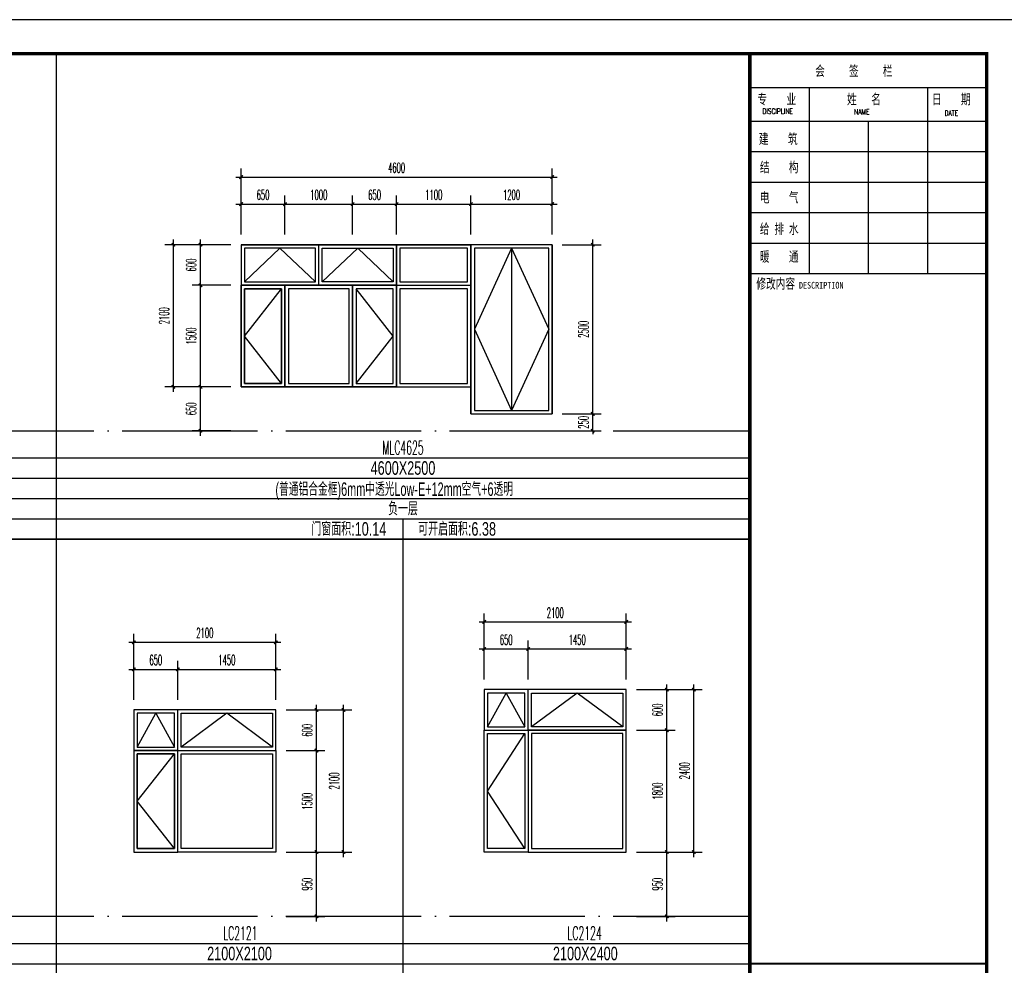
# Model space of a CAD drawing. Extents: x 1779708 to 7299578, y -1121471 to 88434.
# Tile 796 of 1056: x 6587177 to 6601736, y -1032664 to -1018690. Entities that reach past the tile are written whole.
import ezdxf
from ezdxf.enums import TextEntityAlignment as Align

# ---------------------------------------------------------------- set-up
doc = ezdxf.new("R2010")
doc.units = 0
doc.header["$LTSCALE"] = 1000
doc.header["$MEASUREMENT"] = 0
doc.linetypes.add('DOTE', pattern=[2.42, 2, -0.2, 0.02, -0.2])
doc.layers.get('0').update_dxf_attribs({"linetype": 'CONTINUOUS'})
doc.layers.get('Defpoints').update_dxf_attribs({"linetype": 'CONTINUOUS'})
for name, color, linetype in [('DOTE', 1, 'DOTE'), ('NONE', 7, 'CONTINUOUS'), ('PUB_DIM', 3, 'CONTINUOUS'), ('PUB_TAB', 7, 'CONTINUOUS'), ('PUB_TEXT', 7, 'CONTINUOUS'), ('PUB_TITLE', 4, 'CONTINUOUS'), ('WINDOW', 2, 'CONTINUOUS'), ('可见线', 6, 'CONTINUOUS'), ('立面填充图例灰瓦', 8, 'CONTINUOUS'), ('立面细线', 114, 'CONTINUOUS'), ('通-图框－文字', 4, 'CONTINUOUS')]:
    doc.layers.add(name, color=color, linetype=linetype)
doc.styles.add('-宋体', font='simhei.ttf', dxfattribs={"width": 0.7})
doc.styles.add('_TCH_DIM_T3', font='SIMPLEX.shx', dxfattribs={"width": 0.494118, "bigfont": 'GBCBIG.shx'})
doc.styles.add('dim_font', font='SIMPLEX.shx', dxfattribs={"width": 0.8})
doc.styles.add('仿宋', font='txt', dxfattribs={"width": 0.7})
doc.styles.add('华正字体', font='huazheng.shx', dxfattribs={"width": 0.7, "bigfont": 'hztxt.shx'})
doc.dimstyles.new('_TCH_ARCH&&50', dxfattribs={"dimtxt": 148.75, "dimasz": 50, "dimexe": 125, "dimexo": 150, "dimgap": 63.125, "dimtad": 1, "dimdec": 0, "dimzin": 0, "dimdsep": 46, "dimtxsty": '_TCH_DIM_T3', "dimblk": 'ARCHTICK', "dimcen": 0.09, "dimdle": 75, "dimclrt": 7, "dimazin": 2, "dimtfac": 1, "dimtdec": 0, "dimtix": 1, "dimtmove": 2, "dimatfit": 3, "dimfxl": 250, "dimtolj": 1, "dimtzin": 0, "dimarcsym": 0})

# ---------------------------------------------------------------- blocks, each defined once
blk = doc.blocks.new('A$C3D8761CE')
at = {"layer": 'PUB_TITLE'}
for p, q in [((76100, 57400), (83100, 57400)), ((77850, 57400), (77850, 51900)), ((81350, 57400), (81350, 51900)), ((76100, 56400), (83100, 56400)), ((79600, 56400), (79600, 51900)), ((76100, 55500), (83100, 55500)), ((76100, 54600), (83100, 54600)), ((76100, 53700), (83100, 53700)), ((76100, 52800), (83100, 52800)), ((76100, 51900), (83100, 51900)), ((76100, 31500), (83100, 31500))]:
    blk.add_line(p, q, dxfattribs=at)
blk.add_lwpolyline([(0, 0), (84100, 0), (84100, 59400), (0, 59400)], close=True, dxfattribs=at)
at = {"layer": 'PUB_TITLE', "const_width": 100}
blk.add_lwpolyline([(2500, 1000), (83100, 1000), (83100, 58400), (2500, 58400)], close=True, dxfattribs=at)
at = {"layer": 'PUB_TITLE'}
for points, const_width in [([(76100, 58400), (76100, 1000)], 100), ([(83100, 31500), (76100, 31500)], 60)]:
    blk.add_lwpolyline(points, dxfattribs=dict(at, const_width=const_width))
at = {"layer": '通-图框－文字'}
for s, height, style, width, p in [('会     签     栏', 300, '仿宋', 0.7, (78032, 57738)), ('专    业', 300, '仿宋', 0.7, (76326, 56902)), ('姓   名   ', 300, '仿宋', 0.7, (78975, 56902)), ('日    期', 300, '仿宋', 0.7, (81484, 56902)), ('建    筑', 300, '仿宋', 0.7, (76367, 55729)), ('结    构', 300, '仿宋', 0.7, (76396, 54891)), ('电    气', 300, '仿宋', 0.7, (76396, 53999)), ('给 排 水', 300, '仿宋', 0.7, (76396, 53070)), ('暖    通', 300, '仿宋', 0.7, (76396, 52250)), ('修改内容', 300, '仿宋', 0.7, (76292, 51452)), ('DESCRIPTION', 200, '-宋体', 0.8, (77552, 51452))]:
    blk.add_text(s, height=height, dxfattribs=dict(at, style=style, width=width)).set_placement(p)
at = {"layer": '通-图框－文字', "color": 4, "style": 'dim_font', "width": 0.65}
for s, p in [('DISCIPLINE', (76475, 56615)), ('NAME', (79185, 56599)), ('DATE', (81860, 56561))]:
    blk.add_text(s, height=160, dxfattribs=at).set_placement(p)
blk = doc.blocks.new('_ArchTick')
at = {"color": 0, "linetype": 'ByBlock', "const_width": 0.4}
blk.add_lwpolyline([(-0.5, -0.5), (0.5, 0.5)], dxfattribs=at)
blk = doc.blocks.new('*D3923')
at = {"layer": 'Defpoints', "color": 0, "transparency": 16777216}
for p in [(6595050, -1024515), (6595650, -1024515), (6595050, -1024765)]:
    blk.add_point(p, dxfattribs=at)
at = {"layer": 'PUB_DIM', "color": 0, "lineweight": -2, "transparency": 16777216}
for p, q in [((6595650, -1024515), (6595650, -1024465)), ((6595200, -1024515), (6595775, -1024515)), ((6595650, -1024765), (6595650, -1024515)), ((6595200, -1024765), (6595775, -1024765)), ((6595650, -1024765), (6595650, -1024815))]:
    blk.add_line(p, q, dxfattribs=at)
at = {"layer": 'PUB_DIM', "color": 0, "lineweight": -2, "transparency": 16777216, "xscale": 50, "yscale": 50, "zscale": 50}
for p, rotation in [((6595650, -1024515), 270), ((6595650, -1024765), 90)]:
    blk.add_blockref('_ArchTick', p, dxfattribs=dict(at, rotation=rotation))
at = {"layer": 'PUB_DIM', "color": 7, "transparency": 16777216, "insert": (6595513, -1024640), "char_height": 148.8, "attachment_point": 5, "rotation": 90, "style": '_TCH_DIM_T3'}
blk.add_mtext('\\A1;250', dxfattribs=at)
blk = doc.blocks.new('*D3924')
at = {"layer": 'Defpoints', "color": 0, "transparency": 16777216}
for p in [(6595050, -1022015), (6595650, -1022015), (6595050, -1024515)]:
    blk.add_point(p, dxfattribs=at)
at = {"layer": 'PUB_DIM', "color": 0, "lineweight": -2, "transparency": 16777216}
for p, q in [((6595650, -1024590), (6595650, -1021940)), ((6595200, -1022015), (6595775, -1022015)), ((6595200, -1024515), (6595775, -1024515))]:
    blk.add_line(p, q, dxfattribs=at)
at = {"layer": 'PUB_DIM', "color": 0, "lineweight": -2, "transparency": 16777216, "xscale": 50, "yscale": 50, "zscale": 50}
for p, rotation in [((6595650, -1022015), 90), ((6595650, -1024515), 270)]:
    blk.add_blockref('_ArchTick', p, dxfattribs=dict(at, rotation=rotation))
at = {"layer": 'PUB_DIM', "color": 7, "transparency": 16777216, "insert": (6595513, -1023265), "char_height": 148.8, "attachment_point": 5, "rotation": 90, "style": '_TCH_DIM_T3'}
blk.add_mtext('\\A1;2500', dxfattribs=at)
blk = doc.blocks.new('*D3925')
at = {"layer": 'Defpoints', "color": 0, "transparency": 16777216}
for p in [(6591100, -1021414), (6590450, -1022015), (6591100, -1022015)]:
    blk.add_point(p, dxfattribs=at)
at = {"layer": 'PUB_DIM', "color": 0, "lineweight": -2, "transparency": 16777216}
for p, q in [((6590450, -1021865), (6590450, -1021289)), ((6591100, -1021865), (6591100, -1021289)), ((6590375, -1021414), (6591175, -1021414))]:
    blk.add_line(p, q, dxfattribs=at)
at = {"layer": 'PUB_DIM', "color": 0, "lineweight": -2, "transparency": 16777216, "xscale": 50, "yscale": 50, "zscale": 50, "rotation": 180}
blk.add_blockref('_ArchTick', (6590450, -1021414), dxfattribs=at)
at = {"layer": 'PUB_DIM', "color": 0, "lineweight": -2, "transparency": 16777216, "xscale": 50, "yscale": 50, "zscale": 50}
blk.add_blockref('_ArchTick', (6591100, -1021414), dxfattribs=at)
at = {"layer": 'PUB_DIM', "color": 7, "transparency": 16777216, "insert": (6590775, -1021277), "char_height": 148.8, "attachment_point": 5, "style": '_TCH_DIM_T3'}
blk.add_mtext('\\A1;650', dxfattribs=at)
blk = doc.blocks.new('*D3926')
at = {"layer": 'Defpoints', "color": 0, "transparency": 16777216}
for p in [(6592100, -1021414), (6591100, -1022015), (6592100, -1022015)]:
    blk.add_point(p, dxfattribs=at)
at = {"layer": 'PUB_DIM', "color": 0, "lineweight": -2, "transparency": 16777216}
for p, q in [((6591100, -1021865), (6591100, -1021289)), ((6592100, -1021865), (6592100, -1021289)), ((6591025, -1021414), (6592175, -1021414))]:
    blk.add_line(p, q, dxfattribs=at)
at = {"layer": 'PUB_DIM', "color": 0, "lineweight": -2, "transparency": 16777216, "xscale": 50, "yscale": 50, "zscale": 50, "rotation": 180}
blk.add_blockref('_ArchTick', (6591100, -1021414), dxfattribs=at)
at = {"layer": 'PUB_DIM', "color": 0, "lineweight": -2, "transparency": 16777216, "xscale": 50, "yscale": 50, "zscale": 50}
blk.add_blockref('_ArchTick', (6592100, -1021414), dxfattribs=at)
at = {"layer": 'PUB_DIM', "color": 7, "transparency": 16777216, "insert": (6591600, -1021277), "char_height": 148.8, "attachment_point": 5, "style": '_TCH_DIM_T3'}
blk.add_mtext('\\A1;1000', dxfattribs=at)
blk = doc.blocks.new('*D3927')
at = {"layer": 'Defpoints', "color": 0, "transparency": 16777216}
for p in [(6592750, -1021414), (6592100, -1022015), (6592750, -1022015)]:
    blk.add_point(p, dxfattribs=at)
at = {"layer": 'PUB_DIM', "color": 0, "lineweight": -2, "transparency": 16777216}
for p, q in [((6592100, -1021865), (6592100, -1021289)), ((6592750, -1021865), (6592750, -1021289)), ((6592025, -1021414), (6592825, -1021414))]:
    blk.add_line(p, q, dxfattribs=at)
at = {"layer": 'PUB_DIM', "color": 0, "lineweight": -2, "transparency": 16777216, "xscale": 50, "yscale": 50, "zscale": 50, "rotation": 180}
blk.add_blockref('_ArchTick', (6592100, -1021414), dxfattribs=at)
at = {"layer": 'PUB_DIM', "color": 0, "lineweight": -2, "transparency": 16777216, "xscale": 50, "yscale": 50, "zscale": 50}
blk.add_blockref('_ArchTick', (6592750, -1021414), dxfattribs=at)
at = {"layer": 'PUB_DIM', "color": 7, "transparency": 16777216, "insert": (6592425, -1021277), "char_height": 148.8, "attachment_point": 5, "style": '_TCH_DIM_T3'}
blk.add_mtext('\\A1;650', dxfattribs=at)
blk = doc.blocks.new('*D3928')
at = {"layer": 'Defpoints', "color": 0, "transparency": 16777216}
for p in [(6593850, -1021414), (6592750, -1022015), (6593850, -1022015)]:
    blk.add_point(p, dxfattribs=at)
at = {"layer": 'PUB_DIM', "color": 0, "lineweight": -2, "transparency": 16777216}
for p, q in [((6592750, -1021865), (6592750, -1021289)), ((6593850, -1021865), (6593850, -1021289)), ((6592675, -1021414), (6593925, -1021414))]:
    blk.add_line(p, q, dxfattribs=at)
at = {"layer": 'PUB_DIM', "color": 0, "lineweight": -2, "transparency": 16777216, "xscale": 50, "yscale": 50, "zscale": 50, "rotation": 180}
blk.add_blockref('_ArchTick', (6592750, -1021414), dxfattribs=at)
at = {"layer": 'PUB_DIM', "color": 0, "lineweight": -2, "transparency": 16777216, "xscale": 50, "yscale": 50, "zscale": 50}
blk.add_blockref('_ArchTick', (6593850, -1021414), dxfattribs=at)
at = {"layer": 'PUB_DIM', "color": 7, "transparency": 16777216, "insert": (6593300, -1021277), "char_height": 148.8, "attachment_point": 5, "style": '_TCH_DIM_T3'}
blk.add_mtext('\\A1;1100', dxfattribs=at)
blk = doc.blocks.new('*D3929')
at = {"layer": 'Defpoints', "color": 0, "transparency": 16777216}
for p in [(6595050, -1021414), (6593850, -1022015), (6595050, -1022015)]:
    blk.add_point(p, dxfattribs=at)
at = {"layer": 'PUB_DIM', "color": 0, "lineweight": -2, "transparency": 16777216}
for p, q in [((6593850, -1021865), (6593850, -1021289)), ((6595050, -1021865), (6595050, -1021289)), ((6593775, -1021414), (6595125, -1021414))]:
    blk.add_line(p, q, dxfattribs=at)
at = {"layer": 'PUB_DIM', "color": 0, "lineweight": -2, "transparency": 16777216, "xscale": 50, "yscale": 50, "zscale": 50, "rotation": 180}
blk.add_blockref('_ArchTick', (6593850, -1021414), dxfattribs=at)
at = {"layer": 'PUB_DIM', "color": 0, "lineweight": -2, "transparency": 16777216, "xscale": 50, "yscale": 50, "zscale": 50}
blk.add_blockref('_ArchTick', (6595050, -1021414), dxfattribs=at)
at = {"layer": 'PUB_DIM', "color": 7, "transparency": 16777216, "insert": (6594450, -1021277), "char_height": 148.8, "attachment_point": 5, "style": '_TCH_DIM_T3'}
blk.add_mtext('\\A1;1200', dxfattribs=at)
blk = doc.blocks.new('*D3930')
at = {"layer": 'Defpoints', "color": 0, "transparency": 16777216}
for p in [(6595050, -1021015), (6590450, -1021865), (6595050, -1021865)]:
    blk.add_point(p, dxfattribs=at)
at = {"layer": 'PUB_DIM', "color": 0, "lineweight": -2, "transparency": 16777216}
for p, q in [((6590450, -1021715), (6590450, -1020890)), ((6595050, -1021715), (6595050, -1020890)), ((6590375, -1021015), (6595125, -1021015))]:
    blk.add_line(p, q, dxfattribs=at)
at = {"layer": 'PUB_DIM', "color": 0, "lineweight": -2, "transparency": 16777216, "xscale": 50, "yscale": 50, "zscale": 50, "rotation": 180}
blk.add_blockref('_ArchTick', (6590450, -1021015), dxfattribs=at)
at = {"layer": 'PUB_DIM', "color": 0, "lineweight": -2, "transparency": 16777216, "xscale": 50, "yscale": 50, "zscale": 50}
blk.add_blockref('_ArchTick', (6595050, -1021015), dxfattribs=at)
at = {"layer": 'PUB_DIM', "color": 7, "transparency": 16777216, "insert": (6592750, -1020877), "char_height": 148.8, "attachment_point": 5, "style": '_TCH_DIM_T3'}
blk.add_mtext('\\A1;4600', dxfattribs=at)
blk = doc.blocks.new('*D3945')
at = {"layer": 'Defpoints', "color": 0, "transparency": 16777216}
for p in [(6590965, -1028890), (6591565, -1028890), (6590965, -1029490)]:
    blk.add_point(p, dxfattribs=at)
at = {"layer": 'PUB_DIM', "color": 0, "lineweight": -2, "transparency": 16777216}
for p, q in [((6591565, -1029565), (6591565, -1028815)), ((6591115, -1028890), (6591690, -1028890)), ((6591115, -1029490), (6591690, -1029490))]:
    blk.add_line(p, q, dxfattribs=at)
at = {"layer": 'PUB_DIM', "color": 0, "lineweight": -2, "transparency": 16777216, "xscale": 50, "yscale": 50, "zscale": 50}
for p, rotation in [((6591565, -1028890), 90), ((6591565, -1029490), 270)]:
    blk.add_blockref('_ArchTick', p, dxfattribs=dict(at, rotation=rotation))
at = {"layer": 'PUB_DIM', "color": 7, "transparency": 16777216, "insert": (6591428, -1029190), "char_height": 148.8, "attachment_point": 5, "rotation": 90, "style": '_TCH_DIM_T3'}
blk.add_mtext('\\A1;600', dxfattribs=at)
blk = doc.blocks.new('*D3946')
at = {"layer": 'Defpoints', "color": 0, "transparency": 16777216}
for p in [(6590965, -1029490), (6591565, -1029490), (6590965, -1030990)]:
    blk.add_point(p, dxfattribs=at)
at = {"layer": 'PUB_DIM', "color": 0, "lineweight": -2, "transparency": 16777216}
for p, q in [((6591565, -1031065), (6591565, -1029415)), ((6591115, -1029490), (6591690, -1029490)), ((6591115, -1030990), (6591690, -1030990))]:
    blk.add_line(p, q, dxfattribs=at)
at = {"layer": 'PUB_DIM', "color": 0, "lineweight": -2, "transparency": 16777216, "xscale": 50, "yscale": 50, "zscale": 50}
for p, rotation in [((6591565, -1029490), 90), ((6591565, -1030990), 270)]:
    blk.add_blockref('_ArchTick', p, dxfattribs=dict(at, rotation=rotation))
at = {"layer": 'PUB_DIM', "color": 7, "transparency": 16777216, "insert": (6591428, -1030240), "char_height": 148.8, "attachment_point": 5, "rotation": 90, "style": '_TCH_DIM_T3'}
blk.add_mtext('\\A1;1500', dxfattribs=at)
blk = doc.blocks.new('*D3947')
at = {"layer": 'Defpoints', "color": 0, "transparency": 16777216}
for p in [(6590965, -1030990), (6591565, -1030990), (6590965, -1031940)]:
    blk.add_point(p, dxfattribs=at)
at = {"layer": 'PUB_DIM', "color": 0, "lineweight": -2, "transparency": 16777216}
for p, q in [((6591115, -1030990), (6591690, -1030990)), ((6591565, -1032015), (6591565, -1030915)), ((6591115, -1031940), (6591690, -1031940))]:
    blk.add_line(p, q, dxfattribs=at)
at = {"layer": 'PUB_DIM', "color": 0, "lineweight": -2, "transparency": 16777216, "xscale": 50, "yscale": 50, "zscale": 50}
for p, rotation in [((6591565, -1030990), 90), ((6591565, -1031940), 270)]:
    blk.add_blockref('_ArchTick', p, dxfattribs=dict(at, rotation=rotation))
at = {"layer": 'PUB_DIM', "color": 7, "transparency": 16777216, "insert": (6591428, -1031465), "char_height": 148.8, "attachment_point": 5, "rotation": 90, "style": '_TCH_DIM_T3'}
blk.add_mtext('\\A1;950', dxfattribs=at)
blk = doc.blocks.new('*D3948')
at = {"layer": 'Defpoints', "color": 0, "transparency": 16777216}
for p in [(6589515, -1028290), (6588865, -1028890), (6589515, -1028890)]:
    blk.add_point(p, dxfattribs=at)
at = {"layer": 'PUB_DIM', "color": 0, "lineweight": -2, "transparency": 16777216}
for p, q in [((6588865, -1028740), (6588865, -1028165)), ((6589515, -1028740), (6589515, -1028165)), ((6588790, -1028290), (6589590, -1028290))]:
    blk.add_line(p, q, dxfattribs=at)
at = {"layer": 'PUB_DIM', "color": 0, "lineweight": -2, "transparency": 16777216, "xscale": 50, "yscale": 50, "zscale": 50, "rotation": 180}
blk.add_blockref('_ArchTick', (6588865, -1028290), dxfattribs=at)
at = {"layer": 'PUB_DIM', "color": 0, "lineweight": -2, "transparency": 16777216, "xscale": 50, "yscale": 50, "zscale": 50}
blk.add_blockref('_ArchTick', (6589515, -1028290), dxfattribs=at)
at = {"layer": 'PUB_DIM', "color": 7, "transparency": 16777216, "insert": (6589190, -1028152), "char_height": 148.8, "attachment_point": 5, "style": '_TCH_DIM_T3'}
blk.add_mtext('\\A1;650', dxfattribs=at)
blk = doc.blocks.new('*D3949')
at = {"layer": 'Defpoints', "color": 0, "transparency": 16777216}
for p in [(6590965, -1028290), (6589515, -1028890), (6590965, -1028890)]:
    blk.add_point(p, dxfattribs=at)
at = {"layer": 'PUB_DIM', "color": 0, "lineweight": -2, "transparency": 16777216}
for p, q in [((6589515, -1028740), (6589515, -1028165)), ((6590965, -1028740), (6590965, -1028165)), ((6589440, -1028290), (6591040, -1028290))]:
    blk.add_line(p, q, dxfattribs=at)
at = {"layer": 'PUB_DIM', "color": 0, "lineweight": -2, "transparency": 16777216, "xscale": 50, "yscale": 50, "zscale": 50, "rotation": 180}
blk.add_blockref('_ArchTick', (6589515, -1028290), dxfattribs=at)
at = {"layer": 'PUB_DIM', "color": 0, "lineweight": -2, "transparency": 16777216, "xscale": 50, "yscale": 50, "zscale": 50}
blk.add_blockref('_ArchTick', (6590965, -1028290), dxfattribs=at)
at = {"layer": 'PUB_DIM', "color": 7, "transparency": 16777216, "insert": (6590240, -1028152), "char_height": 148.8, "attachment_point": 5, "style": '_TCH_DIM_T3'}
blk.add_mtext('\\A1;1450', dxfattribs=at)
blk = doc.blocks.new('*D3950')
at = {"layer": 'Defpoints', "color": 0, "transparency": 16777216}
for p in [(6596146, -1028590), (6596745, -1028590), (6596146, -1029190)]:
    blk.add_point(p, dxfattribs=at)
at = {"layer": 'PUB_DIM', "color": 0, "lineweight": -2, "transparency": 16777216}
for p, q in [((6596745, -1029265), (6596745, -1028515)), ((6596296, -1028590), (6596870, -1028590)), ((6596296, -1029190), (6596870, -1029190))]:
    blk.add_line(p, q, dxfattribs=at)
at = {"layer": 'PUB_DIM', "color": 0, "lineweight": -2, "transparency": 16777216, "xscale": 50, "yscale": 50, "zscale": 50}
for p, rotation in [((6596745, -1028590), 90), ((6596745, -1029190), 270)]:
    blk.add_blockref('_ArchTick', p, dxfattribs=dict(at, rotation=rotation))
at = {"layer": 'PUB_DIM', "color": 7, "transparency": 16777216, "insert": (6596608, -1028890), "char_height": 148.8, "attachment_point": 5, "rotation": 90, "style": '_TCH_DIM_T3'}
blk.add_mtext('\\A1;600', dxfattribs=at)
blk = doc.blocks.new('*D3951')
at = {"layer": 'Defpoints', "color": 0, "transparency": 16777216}
for p in [(6596146, -1029190), (6596745, -1029190), (6596146, -1030990)]:
    blk.add_point(p, dxfattribs=at)
at = {"layer": 'PUB_DIM', "color": 0, "lineweight": -2, "transparency": 16777216}
for p, q in [((6596745, -1031065), (6596745, -1029115)), ((6596296, -1029190), (6596870, -1029190)), ((6596296, -1030990), (6596870, -1030990))]:
    blk.add_line(p, q, dxfattribs=at)
at = {"layer": 'PUB_DIM', "color": 0, "lineweight": -2, "transparency": 16777216, "xscale": 50, "yscale": 50, "zscale": 50}
for p, rotation in [((6596745, -1029190), 90), ((6596745, -1030990), 270)]:
    blk.add_blockref('_ArchTick', p, dxfattribs=dict(at, rotation=rotation))
at = {"layer": 'PUB_DIM', "color": 7, "transparency": 16777216, "insert": (6596608, -1030090), "char_height": 148.8, "attachment_point": 5, "rotation": 90, "style": '_TCH_DIM_T3'}
blk.add_mtext('\\A1;1800', dxfattribs=at)
blk = doc.blocks.new('*D3952')
at = {"layer": 'Defpoints', "color": 0, "transparency": 16777216}
for p in [(6596146, -1030990), (6596745, -1030990), (6596146, -1031940)]:
    blk.add_point(p, dxfattribs=at)
at = {"layer": 'PUB_DIM', "color": 0, "lineweight": -2, "transparency": 16777216}
for p, q in [((6596296, -1030990), (6596870, -1030990)), ((6596745, -1032015), (6596745, -1030915)), ((6596296, -1031940), (6596870, -1031940))]:
    blk.add_line(p, q, dxfattribs=at)
at = {"layer": 'PUB_DIM', "color": 0, "lineweight": -2, "transparency": 16777216, "xscale": 50, "yscale": 50, "zscale": 50}
for p, rotation in [((6596745, -1030990), 90), ((6596745, -1031940), 270)]:
    blk.add_blockref('_ArchTick', p, dxfattribs=dict(at, rotation=rotation))
at = {"layer": 'PUB_DIM', "color": 7, "transparency": 16777216, "insert": (6596608, -1031465), "char_height": 148.8, "attachment_point": 5, "rotation": 90, "style": '_TCH_DIM_T3'}
blk.add_mtext('\\A1;950', dxfattribs=at)
blk = doc.blocks.new('*D3953')
at = {"layer": 'Defpoints', "color": 0, "transparency": 16777216}
for p in [(6594696, -1027989), (6594046, -1028590), (6594696, -1028590)]:
    blk.add_point(p, dxfattribs=at)
at = {"layer": 'PUB_DIM', "color": 0, "lineweight": -2, "transparency": 16777216}
for p, q in [((6594046, -1028440), (6594046, -1027864)), ((6594696, -1028440), (6594696, -1027864)), ((6593971, -1027989), (6594771, -1027989))]:
    blk.add_line(p, q, dxfattribs=at)
at = {"layer": 'PUB_DIM', "color": 0, "lineweight": -2, "transparency": 16777216, "xscale": 50, "yscale": 50, "zscale": 50, "rotation": 180}
blk.add_blockref('_ArchTick', (6594046, -1027989), dxfattribs=at)
at = {"layer": 'PUB_DIM', "color": 0, "lineweight": -2, "transparency": 16777216, "xscale": 50, "yscale": 50, "zscale": 50}
blk.add_blockref('_ArchTick', (6594696, -1027989), dxfattribs=at)
at = {"layer": 'PUB_DIM', "color": 7, "transparency": 16777216, "insert": (6594371, -1027852), "char_height": 148.8, "attachment_point": 5, "style": '_TCH_DIM_T3'}
blk.add_mtext('\\A1;650', dxfattribs=at)
blk = doc.blocks.new('*D3954')
at = {"layer": 'Defpoints', "color": 0, "transparency": 16777216}
for p in [(6596146, -1027989), (6594696, -1028590), (6596146, -1028590)]:
    blk.add_point(p, dxfattribs=at)
at = {"layer": 'PUB_DIM', "color": 0, "lineweight": -2, "transparency": 16777216}
for p, q in [((6594696, -1028440), (6594696, -1027864)), ((6596146, -1028440), (6596146, -1027864)), ((6594621, -1027989), (6596221, -1027989))]:
    blk.add_line(p, q, dxfattribs=at)
at = {"layer": 'PUB_DIM', "color": 0, "lineweight": -2, "transparency": 16777216, "xscale": 50, "yscale": 50, "zscale": 50, "rotation": 180}
blk.add_blockref('_ArchTick', (6594696, -1027989), dxfattribs=at)
at = {"layer": 'PUB_DIM', "color": 0, "lineweight": -2, "transparency": 16777216, "xscale": 50, "yscale": 50, "zscale": 50}
blk.add_blockref('_ArchTick', (6596146, -1027989), dxfattribs=at)
at = {"layer": 'PUB_DIM', "color": 7, "transparency": 16777216, "insert": (6595421, -1027852), "char_height": 148.8, "attachment_point": 5, "style": '_TCH_DIM_T3'}
blk.add_mtext('\\A1;1450', dxfattribs=at)
blk = doc.blocks.new('*D3985')
at = {"layer": 'Defpoints', "color": 0, "transparency": 16777216}
for p in [(6596296, -1028590), (6597145, -1028590), (6596296, -1030990)]:
    blk.add_point(p, dxfattribs=at)
at = {"layer": 'PUB_DIM', "color": 0, "lineweight": -2, "transparency": 16777216}
for p, q in [((6597145, -1031065), (6597145, -1028515)), ((6596446, -1028590), (6597270, -1028590)), ((6596446, -1030990), (6597270, -1030990))]:
    blk.add_line(p, q, dxfattribs=at)
at = {"layer": 'PUB_DIM', "color": 0, "lineweight": -2, "transparency": 16777216, "xscale": 50, "yscale": 50, "zscale": 50}
for p, rotation in [((6597145, -1028590), 90), ((6597145, -1030990), 270)]:
    blk.add_blockref('_ArchTick', p, dxfattribs=dict(at, rotation=rotation))
at = {"layer": 'PUB_DIM', "color": 7, "transparency": 16777216, "insert": (6597008, -1029790), "char_height": 148.8, "attachment_point": 5, "rotation": 90, "style": '_TCH_DIM_T3'}
blk.add_mtext('\\A1;2400', dxfattribs=at)
blk = doc.blocks.new('*D3986')
at = {"layer": 'Defpoints', "color": 0, "transparency": 16777216}
for p in [(6591115, -1028890), (6591965, -1028890), (6591115, -1030990)]:
    blk.add_point(p, dxfattribs=at)
at = {"layer": 'PUB_DIM', "color": 0, "lineweight": -2, "transparency": 16777216}
for p, q in [((6591965, -1031065), (6591965, -1028815)), ((6591265, -1028890), (6592090, -1028890)), ((6591265, -1030990), (6592090, -1030990))]:
    blk.add_line(p, q, dxfattribs=at)
at = {"layer": 'PUB_DIM', "color": 0, "lineweight": -2, "transparency": 16777216, "xscale": 50, "yscale": 50, "zscale": 50}
for p, rotation in [((6591965, -1028890), 90), ((6591965, -1030990), 270)]:
    blk.add_blockref('_ArchTick', p, dxfattribs=dict(at, rotation=rotation))
at = {"layer": 'PUB_DIM', "color": 7, "transparency": 16777216, "insert": (6591828, -1029940), "char_height": 148.8, "attachment_point": 5, "rotation": 90, "style": '_TCH_DIM_T3'}
blk.add_mtext('\\A1;2100', dxfattribs=at)
blk = doc.blocks.new('*D3988')
at = {"layer": 'Defpoints', "color": 0, "transparency": 16777216}
for p in [(6590965, -1027890), (6588865, -1028740), (6590965, -1028740)]:
    blk.add_point(p, dxfattribs=at)
at = {"layer": 'PUB_DIM', "color": 0, "lineweight": -2, "transparency": 16777216}
for p, q in [((6588865, -1028590), (6588865, -1027765)), ((6590965, -1028590), (6590965, -1027765)), ((6588790, -1027890), (6591040, -1027890))]:
    blk.add_line(p, q, dxfattribs=at)
at = {"layer": 'PUB_DIM', "color": 0, "lineweight": -2, "transparency": 16777216, "xscale": 50, "yscale": 50, "zscale": 50, "rotation": 180}
blk.add_blockref('_ArchTick', (6588865, -1027890), dxfattribs=at)
at = {"layer": 'PUB_DIM', "color": 0, "lineweight": -2, "transparency": 16777216, "xscale": 50, "yscale": 50, "zscale": 50}
blk.add_blockref('_ArchTick', (6590965, -1027890), dxfattribs=at)
at = {"layer": 'PUB_DIM', "color": 7, "transparency": 16777216, "insert": (6589915, -1027752), "char_height": 148.8, "attachment_point": 5, "style": '_TCH_DIM_T3'}
blk.add_mtext('\\A1;2100', dxfattribs=at)
blk = doc.blocks.new('*D4032')
at = {"layer": 'Defpoints', "color": 0, "transparency": 16777216}
for p in [(6589850, -1024115), (6590450, -1024115), (6590450, -1024765)]:
    blk.add_point(p, dxfattribs=at)
at = {"layer": 'PUB_DIM', "color": 0, "lineweight": -2, "transparency": 16777216}
for p, q in [((6590300, -1024115), (6589725, -1024115)), ((6589850, -1024840), (6589850, -1024040)), ((6590300, -1024765), (6589725, -1024765))]:
    blk.add_line(p, q, dxfattribs=at)
at = {"layer": 'PUB_DIM', "color": 0, "lineweight": -2, "transparency": 16777216, "xscale": 50, "yscale": 50, "zscale": 50}
for p, rotation in [((6589850, -1024115), 90), ((6589850, -1024765), 270)]:
    blk.add_blockref('_ArchTick', p, dxfattribs=dict(at, rotation=rotation))
at = {"layer": 'PUB_DIM', "color": 7, "transparency": 16777216, "insert": (6589712, -1024440), "char_height": 148.8, "attachment_point": 5, "rotation": 90, "style": '_TCH_DIM_T3'}
blk.add_mtext('\\A1;650', dxfattribs=at)
blk = doc.blocks.new('*D4033')
at = {"layer": 'Defpoints', "color": 0, "transparency": 16777216}
for p in [(6589850, -1022615), (6590450, -1022615), (6590450, -1024115)]:
    blk.add_point(p, dxfattribs=at)
at = {"layer": 'PUB_DIM', "color": 0, "lineweight": -2, "transparency": 16777216}
for p, q in [((6589850, -1024190), (6589850, -1022540)), ((6590300, -1022615), (6589725, -1022615)), ((6590300, -1024115), (6589725, -1024115))]:
    blk.add_line(p, q, dxfattribs=at)
at = {"layer": 'PUB_DIM', "color": 0, "lineweight": -2, "transparency": 16777216, "xscale": 50, "yscale": 50, "zscale": 50}
for p, rotation in [((6589850, -1022615), 90), ((6589850, -1024115), 270)]:
    blk.add_blockref('_ArchTick', p, dxfattribs=dict(at, rotation=rotation))
at = {"layer": 'PUB_DIM', "color": 7, "transparency": 16777216, "insert": (6589712, -1023365), "char_height": 148.8, "attachment_point": 5, "rotation": 90, "style": '_TCH_DIM_T3'}
blk.add_mtext('\\A1;1500', dxfattribs=at)
blk = doc.blocks.new('*D4034')
at = {"layer": 'Defpoints', "color": 0, "transparency": 16777216}
for p in [(6589850, -1022015), (6590450, -1022015), (6590450, -1022615)]:
    blk.add_point(p, dxfattribs=at)
at = {"layer": 'PUB_DIM', "color": 0, "lineweight": -2, "transparency": 16777216}
for p, q in [((6589850, -1022690), (6589850, -1021940)), ((6590300, -1022015), (6589725, -1022015)), ((6590300, -1022615), (6589725, -1022615))]:
    blk.add_line(p, q, dxfattribs=at)
at = {"layer": 'PUB_DIM', "color": 0, "lineweight": -2, "transparency": 16777216, "xscale": 50, "yscale": 50, "zscale": 50}
for p, rotation in [((6589850, -1022015), 90), ((6589850, -1022615), 270)]:
    blk.add_blockref('_ArchTick', p, dxfattribs=dict(at, rotation=rotation))
at = {"layer": 'PUB_DIM', "color": 7, "transparency": 16777216, "insert": (6589712, -1022315), "char_height": 148.8, "attachment_point": 5, "rotation": 90, "style": '_TCH_DIM_T3'}
blk.add_mtext('\\A1;600', dxfattribs=at)
blk = doc.blocks.new('*D4035')
at = {"layer": 'Defpoints', "color": 0, "transparency": 16777216}
for p in [(6589450, -1022015), (6590300, -1022015), (6590300, -1024115)]:
    blk.add_point(p, dxfattribs=at)
at = {"layer": 'PUB_DIM', "color": 0, "lineweight": -2, "transparency": 16777216}
for p, q in [((6589450, -1024190), (6589450, -1021940)), ((6590150, -1022015), (6589325, -1022015)), ((6590150, -1024115), (6589325, -1024115))]:
    blk.add_line(p, q, dxfattribs=at)
at = {"layer": 'PUB_DIM', "color": 0, "lineweight": -2, "transparency": 16777216, "xscale": 50, "yscale": 50, "zscale": 50}
for p, rotation in [((6589450, -1022015), 90), ((6589450, -1024115), 270)]:
    blk.add_blockref('_ArchTick', p, dxfattribs=dict(at, rotation=rotation))
at = {"layer": 'PUB_DIM', "color": 7, "transparency": 16777216, "insert": (6589312, -1023065), "char_height": 148.8, "attachment_point": 5, "rotation": 90, "style": '_TCH_DIM_T3'}
blk.add_mtext('\\A1;2100', dxfattribs=at)
blk = doc.blocks.new('*D4036')
at = {"layer": 'Defpoints', "color": 0, "transparency": 16777216}
for p in [(6596146, -1027589), (6594046, -1028440), (6596146, -1028440)]:
    blk.add_point(p, dxfattribs=at)
at = {"layer": 'PUB_DIM', "color": 0, "lineweight": -2, "transparency": 16777216}
for p, q in [((6594046, -1028290), (6594046, -1027464)), ((6596146, -1028290), (6596146, -1027464)), ((6593971, -1027589), (6596221, -1027589))]:
    blk.add_line(p, q, dxfattribs=at)
at = {"layer": 'PUB_DIM', "color": 0, "lineweight": -2, "transparency": 16777216, "xscale": 50, "yscale": 50, "zscale": 50, "rotation": 180}
blk.add_blockref('_ArchTick', (6594046, -1027589), dxfattribs=at)
at = {"layer": 'PUB_DIM', "color": 0, "lineweight": -2, "transparency": 16777216, "xscale": 50, "yscale": 50, "zscale": 50}
blk.add_blockref('_ArchTick', (6596146, -1027589), dxfattribs=at)
at = {"layer": 'PUB_DIM', "color": 7, "transparency": 16777216, "insert": (6595096, -1027452), "char_height": 148.8, "attachment_point": 5, "style": '_TCH_DIM_T3'}
blk.add_mtext('\\A1;2100', dxfattribs=at)

msp = doc.modelspace()

# ---------------------------------------------------------------- linework, layer by layer
msp.add_line((6597973.1, -1026364.7), (6561173.1, -1026364.7))
msp.add_line((6597973.1, -1026364.7), (6561173.1, -1026364.7))
at = {"layer": 'DOTE'}
for p, q in [((6562073.1, -1024764.7), (6597973.1, -1024764.7)), ((6562073.1, -1031939.7), (6597973.1, -1031939.7))]:
    msp.add_line(p, q, dxfattribs=at)
at = {"layer": 'PUB_TAB'}
for p, q in [((6587715.9, -1019189.7), (6587715.9, -1047889.7)), ((6561173.1, -1025164.7), (6597973.1, -1025164.7)), ((6561173.1, -1025464.7), (6597973.1, -1025464.7)), ((6561173.1, -1025764.7), (6597973.1, -1025764.7)), ((6561173.1, -1026064.7), (6597973.1, -1026064.7)), ((6592844.5, -1026064.7), (6592844.5, -1026364.7)), ((6561173.1, -1026364.7), (6597973.1, -1026364.7)), ((6592844.5, -1026364.7), (6592844.5, -1047889.7)), ((6561173.1, -1032339.7), (6597973.1, -1032339.7)), ((6561173.1, -1032639.7), (6597973.1, -1032639.7))]:
    msp.add_line(p, q, dxfattribs=at)
at = {"layer": 'WINDOW'}
for p, q in [((6590450, -1022014.7), (6593850, -1022014.7)), ((6593850, -1024514.7), (6593850, -1022014.7)), ((6595050, -1022014.7), (6593850, -1022014.7)), ((6594450, -1022064.7), (6594450, -1024464.7)), ((6595050, -1022014.7), (6595050, -1024514.7)), ((6590450, -1023514.7), (6590450, -1024114.7)), ((6593850, -1024514.7), (6595050, -1024514.7))]:
    msp.add_line(p, q, dxfattribs=at)
for points in [[(6590450, -1022614.7), (6592750, -1022614.7), (6592750, -1022014.7), (6590450, -1022014.7)], [(6590450, -1022614.7), (6591600, -1022614.7), (6591600, -1022014.7), (6590450, -1022014.7)], [(6592750, -1024114.7), (6593850, -1024114.7), (6593850, -1022014.7), (6592750, -1022014.7)], [(6592750, -1022614.7), (6593850, -1022614.7), (6593850, -1022014.7), (6592750, -1022014.7)], [(6593850, -1024514.7), (6595050, -1024514.7), (6595050, -1022014.7), (6593850, -1022014.7)], [(6592750, -1024114.7), (6590450, -1024114.7), (6590450, -1022614.7), (6592750, -1022614.7)], [(6590450, -1024114.7), (6591100, -1024114.7), (6591100, -1022614.7), (6590450, -1022614.7)], [(6592100, -1022614.7), (6591100, -1022614.7), (6591100, -1024114.7), (6592100, -1024114.7)], [(6592100, -1024114.7), (6592750, -1024114.7), (6592750, -1022614.7), (6592100, -1022614.7)], [(6596145.8, -1028589.7), (6594045.8, -1028589.7), (6594045.8, -1029189.7), (6596145.8, -1029189.7)], [(6594045.8, -1029189.7), (6596145.8, -1029189.7), (6596145.8, -1028589.7), (6594045.8, -1028589.7)], [(6594045.8, -1029189.7), (6594695.8, -1029189.7), (6594695.8, -1028589.7), (6594045.8, -1028589.7)], [(6590965.1, -1028889.7), (6588865.1, -1028889.7), (6588865.1, -1029489.7), (6590965.1, -1029489.7)], [(6588865.1, -1029489.7), (6590965.1, -1029489.7), (6590965.1, -1028889.7), (6588865.1, -1028889.7)], [(6588865.1, -1029489.7), (6589515.1, -1029489.7), (6589515.1, -1028889.7), (6588865.1, -1028889.7)], [(6594045.8, -1029189.7), (6594695.8, -1029189.7), (6594695.8, -1030989.7), (6594045.8, -1030989.7)], [(6594695.8, -1030989.7), (6596145.8, -1030989.7), (6596145.8, -1029189.7), (6594695.8, -1029189.7)], [(6588865.1, -1030989.7), (6589515.1, -1030989.7), (6589515.1, -1029489.7), (6588865.1, -1029489.7)], [(6590965.1, -1030989.7), (6589515.1, -1030989.7), (6589515.1, -1029489.7), (6590965.1, -1029489.7)]]:
    msp.add_lwpolyline(points, close=True, dxfattribs=at)
at = {"layer": '立面填充图例灰瓦'}
msp.add_line((6593850, -1022014.7), (6593850, -1024514.7), dxfattribs=at)
at = {"layer": '立面细线'}
for points in [[(6590500, -1022564.7), (6591550, -1022564.7), (6591550, -1022064.7), (6590500, -1022064.7)], [(6592700, -1022564.7), (6591650, -1022564.7), (6591650, -1022064.7), (6592700, -1022064.7)], [(6592800, -1022564.7), (6593800, -1022564.7), (6593800, -1022064.7), (6592800, -1022064.7)], [(6593900, -1024464.7), (6595000, -1024464.7), (6595000, -1022064.7), (6593900, -1022064.7)], [(6590500, -1024064.7), (6591050, -1024064.7), (6591050, -1022664.7), (6590500, -1022664.7)], [(6592050, -1022664.7), (6591150, -1022664.7), (6591150, -1024064.7), (6592050, -1024064.7)], [(6592150, -1024064.7), (6592700, -1024064.7), (6592700, -1022664.7), (6592150, -1022664.7)], [(6592800, -1024064.7), (6593800, -1024064.7), (6593800, -1022664.7), (6592800, -1022664.7)], [(6594095.8, -1029139.7), (6594645.8, -1029139.7), (6594645.8, -1028639.7), (6594095.8, -1028639.7)], [(6596095.8, -1029139.7), (6594745.8, -1029139.7), (6594745.8, -1028639.7), (6596095.8, -1028639.7)], [(6588915.1, -1029439.7), (6589465.1, -1029439.7), (6589465.1, -1028939.7), (6588915.1, -1028939.7)], [(6590915.1, -1029439.7), (6589565.1, -1029439.7), (6589565.1, -1028939.7), (6590915.1, -1028939.7)], [(6594095.8, -1029239.7), (6594645.8, -1029239.7), (6594645.8, -1030939.7), (6594095.8, -1030939.7)], [(6594745.8, -1030939.7), (6596095.8, -1030939.7), (6596095.8, -1029239.7), (6594745.8, -1029239.7)], [(6588915.1, -1030939.7), (6589465.1, -1030939.7), (6589465.1, -1029539.7), (6588915.1, -1029539.7)], [(6590915.1, -1030939.7), (6589565.1, -1030939.7), (6589565.1, -1029539.7), (6590915.1, -1029539.7)]]:
    msp.add_lwpolyline(points, close=True, dxfattribs=at)
for points in [[(6590500, -1022564.7), (6591025, -1022064.7), (6591550, -1022564.7)], [(6592700, -1022564.7), (6592175, -1022064.7), (6591650, -1022564.7)], [(6594450, -1022064.7), (6593900, -1023264.7), (6594450, -1024464.7)], [(6594450, -1022064.7), (6595000, -1023264.7), (6594450, -1024464.7)], [(6591050, -1024064.7), (6590500, -1024064.7), (6590500, -1022664.7), (6591050, -1022664.7), (6591050, -1024064.7), (6590500, -1023364.7), (6591050, -1022664.7)], [(6592150, -1024064.7), (6592700, -1024064.7), (6592700, -1022664.7), (6592150, -1022664.7), (6592150, -1024064.7), (6592700, -1023364.7), (6592150, -1022664.7)], [(6594095.8, -1029139.7), (6594370.8, -1028639.7), (6594645.8, -1029139.7)], [(6596095.8, -1029139.7), (6595420.8, -1028639.7), (6594745.8, -1029139.7)], [(6588915.1, -1029439.7), (6589190.1, -1028939.7), (6589465.1, -1029439.7)], [(6590915.1, -1029439.7), (6590240.1, -1028939.7), (6589565.1, -1029439.7)], [(6594645.8, -1030939.7), (6594095.8, -1030939.7), (6594095.8, -1029239.7), (6594645.8, -1029239.7), (6594645.8, -1030939.7), (6594095.8, -1030089.7), (6594645.8, -1029239.7)], [(6589465.1, -1030939.7), (6588915.1, -1030939.7), (6588915.1, -1029539.7), (6589465.1, -1029539.7), (6589465.1, -1030939.7), (6588915.1, -1030239.7), (6589465.1, -1029539.7)]]:
    msp.add_lwpolyline(points, dxfattribs=at)

# ---------------------------------------------------------------- block references
at = {"layer": '可见线', "xscale": 0.5, "yscale": 0.5, "zscale": 0.5}
msp.add_blockref('A$C3D8761CE', (6559923.1, -1048389.7), dxfattribs=at)

# ---------------------------------------------------------------- texts
at = {"layer": 'NONE', "style": 'dim_font', "width": 0.5}
for s, p in [('MLC4625', (6592540.8, -1025113.4)), ('LC2121', (6590186.9, -1032288.4)), ('LC2124', (6595277.1, -1032288.4))]:
    msp.add_text(s, height=200, dxfattribs=at).set_placement(p)
at = {"layer": 'PUB_TAB', "style": '华正字体', "width": 0.7}
for s, p in [('4600X2500', (6592844.5, -1025414.7)), ('负一层', (6592844.5, -1026014.7)), ('门窗面积:10.14', (6592044.5, -1026314.7)), ('可开启面积:6.38', (6593644.5, -1026314.7)), ('2100X2100', (6590427.9, -1032589.7)), ('2100X2400', (6595540.6, -1032589.7))]:
    msp.add_text(s, height=200, dxfattribs=at).set_placement(p, align=Align.CENTER)
at = {"layer": 'PUB_TEXT', "style": '华正字体', "width": 0.6}
msp.add_text('(普通铝合金框)6mm中透光Low-E+12mm空气+6透明', height=200, dxfattribs=at).set_placement((6592715.1, -1025727.2), align=Align.CENTER)

# ---------------------------------------------------------------- dimensions: what is measured, and where the dimension line sits
at = {"layer": 'PUB_DIM'}
for p1, p2, distance, picture, middle in [((6590450, -1021864.7), (6595050, -1021864.7), 850.1, '*D3930', (6592750, -1020877.1)), ((6590450, -1022014.7), (6591100, -1022014.7), 600.5, '*D3925', (6590775, -1021276.7)), ((6591100, -1022014.7), (6592100, -1022014.7), 600.5, '*D3926', (6591600, -1021276.7)), ((6592100, -1022014.7), (6592750, -1022014.7), 600.5, '*D3927', (6592425, -1021276.7)), ((6592750, -1022014.7), (6593850, -1022014.7), 600.5, '*D3928', (6593300, -1021276.7)), ((6593850, -1022014.7), (6595050, -1022014.7), 600.5, '*D3929', (6594450, -1021276.7)), ((6590300, -1024114.7), (6590300, -1022014.7), 850.1, '*D4035', (6589312.5, -1023064.7)), ((6590450, -1022614.7), (6590450, -1022014.7), 600.1, '*D4034', (6589712.5, -1022314.7)), ((6595050, -1024514.7), (6595050, -1022014.7), -600.1, '*D3924', (6595512.7, -1023264.7)), ((6590450, -1024114.7), (6590450, -1022614.7), 600.1, '*D4033', (6589712.5, -1023364.7)), ((6590450, -1024764.7), (6590450, -1024114.7), 600.1, '*D4032', (6589712.5, -1024439.7)), ((6595050, -1024764.7), (6595050, -1024514.7), -600.1, '*D3923', (6595512.7, -1024639.7)), ((6594045.8, -1028439.7), (6596145.8, -1028439.7), 850.4, '*D4036', (6595095.8, -1027451.8)), ((6588865.1, -1028739.7), (6590965.1, -1028739.7), 850, '*D3988', (6589915.1, -1027752.2)), ((6594045.8, -1028589.7), (6594695.8, -1028589.7), 600.4, '*D3953', (6594370.8, -1027851.8)), ((6594695.8, -1028589.7), (6596145.8, -1028589.7), 600.4, '*D3954', (6595420.8, -1027851.8)), ((6588865.1, -1028889.7), (6589515.1, -1028889.7), 599.8, '*D3948', (6589190.1, -1028152.4)), ((6589515.1, -1028889.7), (6590965.1, -1028889.7), 599.8, '*D3949', (6590240.1, -1028152.4)), ((6596145.8, -1029189.7), (6596145.8, -1028589.7), -599.5, '*D3950', (6596607.8, -1028889.7)), ((6596295.8, -1030989.7), (6596295.8, -1028589.7), -849.5, '*D3985', (6597007.7, -1029789.7)), ((6590965.1, -1029489.7), (6590965.1, -1028889.7), -600.2, '*D3945', (6591427.9, -1029189.7)), ((6591115.1, -1030989.7), (6591115.1, -1028889.7), -850, '*D3986', (6591827.6, -1029939.7)), ((6596145.8, -1030989.7), (6596145.8, -1029189.7), -599.5, '*D3951', (6596607.8, -1030089.7)), ((6590965.1, -1030989.7), (6590965.1, -1029489.7), -600.2, '*D3946', (6591427.9, -1030239.7)), ((6590965.1, -1031939.7), (6590965.1, -1030989.7), -600.2, '*D3947', (6591427.9, -1031464.7)), ((6596145.8, -1031939.7), (6596145.8, -1030989.7), -599.5, '*D3952', (6596607.8, -1031464.7))]:
    dim = msp.add_aligned_dim(p1=p1, p2=p2, distance=distance, dimstyle='_TCH_ARCH&&50', dxfattribs=at)
    dim.commit()
    dim.dimension.update_dxf_attribs({"geometry": picture, "text_midpoint": middle})

doc.saveas('drawing.dxf')
